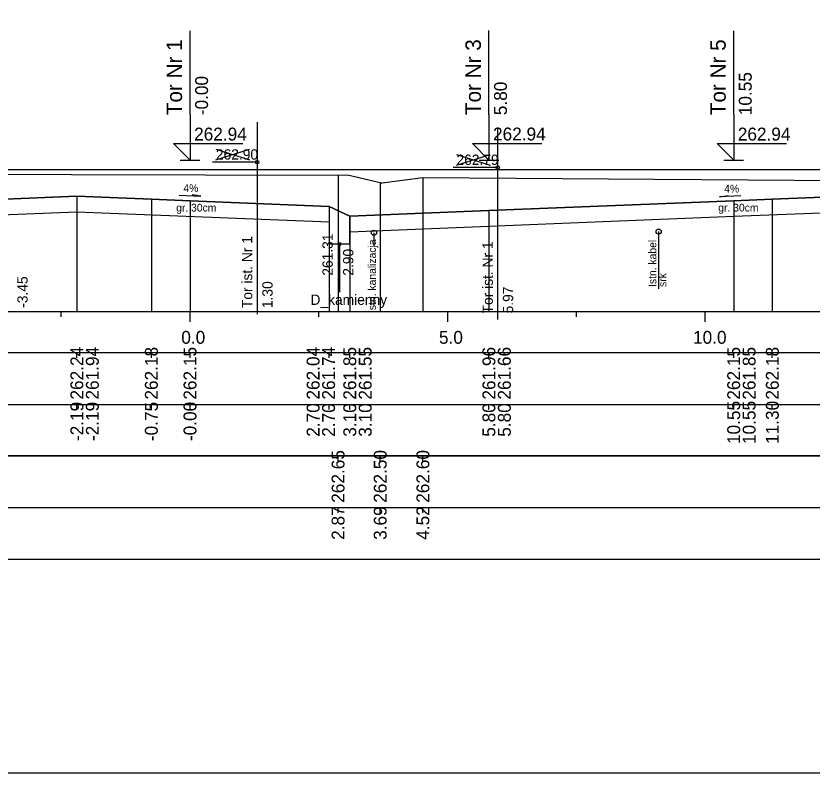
# Model space of a CAD drawing. Extents: x 6516023 to 6560129, y 5513077 to 5529206.
# Drawn here: x 6519234.33 to 6519249.78, y 5514484.66 to 5514499.34 of the extents above; entities that cross this region are included whole.
import ezdxf

# ---------------------------------------------------------------- set-up
doc = ezdxf.new("R2010")
doc.units = 0
for name, color, linetype in [('IR_default', 7, 'Continuous'), ('TOR_PRZEK_P-kable', 7, 'Continuous'), ('TOR_PRZEK_P-komponent', 7, 'Continuous'), ('TOR_PRZEK_P-odwodnienie', 7, 'Continuous'), ('TOR_PRZEK_P-opisy', 7, 'Continuous'), ('TOR_PRZEK_P-tabelka istniejace', 7, 'Continuous'), ('TOR_PRZEK_P-tabelka projektowane', 7, 'Continuous'), ('TOR_PRZEK_P-teren istniejacy', 7, 'Continuous'), ('TOR_PRZEK_P-tory istniejace', 7, 'Continuous'), ('TOR_PRZEK_P-tory projektowane', 7, 'Continuous'), ('TOR_PRZEK_P-uklad odniesienia', 7, 'Continuous'), ('TOR_PRZEK_P-warstwa ochronna I', 7, 'Continuous'), ('TOR_PRZEK_P-warstwa ochronna II', 7, 'Continuous'), ('TOR_RAMKI-ramka+tabelka 1', 7, 'Continuous')]:
    doc.layers.add(name, color=color, linetype=linetype)

msp = doc.modelspace()

# ---------------------------------------------------------------- linework, layer by layer
at = {"layer": 'IR_default'}
msp.add_lwpolyline([(6519224.703, 5514495.9), (6519224.954, 5514495.89), (6519224.959, 5514495.894), (6519225.663, 5514496.363), (6519228.631, 5514496.363), (6519231.463, 5514496.363), (6519231.996, 5514496.363), (6519234.963, 5514496.363), (6519235.811, 5514496.363), (6519235.963, 5514496.363), (6519238.931, 5514496.363), (6519239.463, 5514496.363), (6519241.413, 5514496.364), (6519241.763, 5514496.364), (6519244.731, 5514496.364), (6519245.263, 5514496.364), (6519246.323, 5514496.363), (6519246.513, 5514496.363), (6519247.046, 5514496.363), (6519250.013, 5514496.363)], dxfattribs=at)
at = {"layer": 'TOR_PRZEK_P-kable'}
for p, q in [((6519241.283, 5514495.135), (6519241.283, 5514494.865)), ((6519246.807, 5514495.157), (6519246.807, 5514494.047))]:
    msp.add_line(p, q, dxfattribs=at)
for centre in [(6519241.283, 5514495.135), (6519246.807, 5514495.157)]:
    msp.add_circle(centre, 0.05, dxfattribs=at)
at = {"layer": 'TOR_PRZEK_P-komponent'}
for points in [[(6519231.463, 5514496.363), (6519234.963, 5514496.363), (6519235.963, 5514496.363), (6519239.463, 5514496.363), (6519241.763, 5514496.364), (6519245.263, 5514496.364), (6519246.513, 5514496.363), (6519250.013, 5514496.363)], [(6519250.638, 5514495.848), (6519249.013, 5514495.783), (6519248.263, 5514495.753), (6519243.513, 5514495.563), (6519240.813, 5514495.455), (6519240.413, 5514495.646), (6519237.713, 5514495.754), (6519236.963, 5514495.784), (6519235.518, 5514495.842), (6519233.963, 5514495.78)]]:
    msp.add_lwpolyline(points, dxfattribs=at)
at = {"layer": 'TOR_PRZEK_P-odwodnienie'}
msp.add_line((6519240.613, 5514494.917), (6519240.613, 5514493.979), dxfattribs=at)
msp.add_lwpolyline([(6519240.413, 5514495.646), (6519240.413, 5514494.917), (6519240.813, 5514494.917), (6519240.813, 5514495.455)], dxfattribs=at)
msp.add_circle((6519240.613, 5514494.917), 0.03, dxfattribs=at)
at = {"layer": 'TOR_PRZEK_P-opisy'}
for points in [[(6519237.505, 5514495.861), (6519237.923, 5514495.841), (6519237.755, 5514495.87)], [(6519248.403, 5514495.849), (6519247.985, 5514495.83), (6519248.153, 5514495.858)]]:
    msp.add_lwpolyline(points, dxfattribs=at)
at = {"layer": 'TOR_PRZEK_P-tabelka istniejace'}
for p, q in [((6519240.586, 5514490.706), (6519240.586, 5514490.806)), ((6519241.404, 5514490.706), (6519241.404, 5514490.806)), ((6519242.232, 5514490.706), (6519242.232, 5514490.806)), ((6519186.663, 5514489.806), (6519280.463, 5514489.806)), ((6519240.586, 5514489.706), (6519240.586, 5514489.806)), ((6519241.404, 5514489.706), (6519241.404, 5514489.806)), ((6519242.232, 5514489.706), (6519242.232, 5514489.806))]:
    msp.add_line(p, q, dxfattribs=at)
for points in [[(6519240.586, 5514496.254), (6519240.586, 5514493.806), (6519240.586, 5514493.676), (6519240.586, 5514493.606)], [(6519242.232, 5514496.208), (6519242.232, 5514493.806), (6519242.232, 5514493.676), (6519242.232, 5514493.606)], [(6519241.404, 5514496.106), (6519241.404, 5514493.806), (6519241.404, 5514493.676), (6519241.404, 5514493.606)]]:
    msp.add_lwpolyline(points, dxfattribs=at)
msp.add_lwpolyline([(6519186.663, 5514490.806), (6519186.663, 5514488.806), (6519280.463, 5514488.806), (6519280.463, 5514490.806)], close=True, dxfattribs=at)
at = {"layer": 'TOR_PRZEK_P-tabelka projektowane'}
for p, q in [((6519235.518, 5514492.706), (6519235.518, 5514492.806)), ((6519235.518, 5514492.706), (6519235.518, 5514492.806)), ((6519236.963, 5514492.706), (6519236.963, 5514492.806)), ((6519237.713, 5514492.706), (6519237.713, 5514492.806)), ((6519240.413, 5514492.706), (6519240.413, 5514492.806)), ((6519240.413, 5514492.706), (6519240.413, 5514492.806)), ((6519240.813, 5514492.706), (6519240.813, 5514492.806)), ((6519240.813, 5514492.706), (6519240.813, 5514492.806)), ((6519243.513, 5514492.706), (6519243.513, 5514492.806)), ((6519243.513, 5514492.706), (6519243.513, 5514492.806)), ((6519248.263, 5514492.706), (6519248.263, 5514492.806)), ((6519248.263, 5514492.706), (6519248.263, 5514492.806)), ((6519249.013, 5514492.706), (6519249.013, 5514492.806)), ((6519186.663, 5514491.806), (6519280.463, 5514491.806)), ((6519235.518, 5514491.706), (6519235.518, 5514491.806)), ((6519235.518, 5514491.706), (6519235.518, 5514491.806)), ((6519236.963, 5514491.706), (6519236.963, 5514491.806)), ((6519237.713, 5514491.706), (6519237.713, 5514491.806)), ((6519240.413, 5514491.706), (6519240.413, 5514491.806)), ((6519240.413, 5514491.706), (6519240.413, 5514491.806)), ((6519240.813, 5514491.706), (6519240.813, 5514491.806)), ((6519240.813, 5514491.706), (6519240.813, 5514491.806)), ((6519243.513, 5514491.706), (6519243.513, 5514491.806)), ((6519243.513, 5514491.706), (6519243.513, 5514491.806)), ((6519248.263, 5514491.706), (6519248.263, 5514491.806)), ((6519248.263, 5514491.706), (6519248.263, 5514491.806)), ((6519249.013, 5514491.706), (6519249.013, 5514491.806))]:
    msp.add_line(p, q, dxfattribs=at)
for points in [[(6519235.518, 5514495.842), (6519235.518, 5514493.806), (6519235.518, 5514493.676), (6519235.518, 5514493.606)], [(6519236.963, 5514495.784), (6519236.963, 5514493.806), (6519236.963, 5514493.676), (6519236.963, 5514493.606)], [(6519237.713, 5514495.754), (6519237.713, 5514493.806), (6519237.713, 5514493.676), (6519237.713, 5514493.606)], [(6519248.263, 5514495.753), (6519248.263, 5514493.806), (6519248.263, 5514493.676), (6519248.263, 5514493.606)], [(6519249.013, 5514495.783), (6519249.013, 5514493.806), (6519249.013, 5514493.676), (6519249.013, 5514493.606)], [(6519235.518, 5514495.542), (6519235.518, 5514493.806), (6519235.518, 5514493.676), (6519235.518, 5514493.606)], [(6519240.413, 5514495.646), (6519240.413, 5514493.806), (6519240.413, 5514493.676), (6519240.413, 5514493.606)], [(6519243.513, 5514495.563), (6519243.513, 5514493.806), (6519243.513, 5514493.676), (6519243.513, 5514493.606)], [(6519240.813, 5514495.455), (6519240.813, 5514493.806), (6519240.813, 5514493.676), (6519240.813, 5514493.606)], [(6519248.263, 5514495.453), (6519248.263, 5514493.806), (6519248.263, 5514493.676), (6519248.263, 5514493.606)], [(6519240.413, 5514495.346), (6519240.413, 5514493.806), (6519240.413, 5514493.676), (6519240.413, 5514493.606)], [(6519243.513, 5514495.263), (6519243.513, 5514493.806), (6519243.513, 5514493.676), (6519243.513, 5514493.606)], [(6519240.813, 5514495.155), (6519240.813, 5514493.806), (6519240.813, 5514493.676), (6519240.813, 5514493.606)]]:
    msp.add_lwpolyline(points, dxfattribs=at)
msp.add_lwpolyline([(6519186.663, 5514492.806), (6519186.663, 5514490.806), (6519280.463, 5514490.806), (6519280.463, 5514492.806)], close=True, dxfattribs=at)
at = {"layer": 'TOR_PRZEK_P-teren istniejacy'}
msp.add_lwpolyline([(6519232.82, 5514496.273), (6519240.586, 5514496.254), (6519240.772, 5514496.255), (6519241.404, 5514496.106), (6519241.424, 5514496.099), (6519241.442, 5514496.102), (6519242.232, 5514496.208), (6519255.741, 5514496.107)], dxfattribs=at)
at = {"layer": 'TOR_PRZEK_P-tory istniejace'}
for p, q in [((6519239.016, 5514497.278), (6519239.016, 5514493.558)), ((6519243.683, 5514497.175), (6519243.683, 5514493.455)), ((6519238.216, 5514496.55), (6519238.868, 5514496.753)), ((6519238.216, 5514496.753), (6519238.868, 5514496.55)), ((6519242.884, 5514496.447), (6519243.536, 5514496.65)), ((6519242.884, 5514496.65), (6519243.536, 5514496.447)), ((6519239.016, 5514496.503), (6519238.151, 5514496.503)), ((6519243.684, 5514496.4), (6519242.818, 5514496.4))]:
    msp.add_line(p, q, dxfattribs=at)
for centre in [(6519239.016, 5514496.503), (6519243.684, 5514496.4)]:
    msp.add_circle(centre, 0.035, dxfattribs=at)
at = {"layer": 'TOR_PRZEK_P-tory projektowane'}
for p, q in [((6519237.713, 5514497.421), (6519237.713, 5514499.053)), ((6519243.513, 5514497.422), (6519243.513, 5514499.054)), ((6519248.263, 5514497.42), (6519248.263, 5514499.053)), ((6519237.713, 5514497.421), (6519237.713, 5514496.543)), ((6519243.513, 5514497.422), (6519243.513, 5514496.544)), ((6519248.263, 5514497.42), (6519248.263, 5514496.543)), ((6519237.713, 5514496.543), (6519237.394, 5514496.862)), ((6519237.394, 5514496.862), (6519238.738, 5514496.862)), ((6519243.513, 5514496.544), (6519243.194, 5514496.863)), ((6519243.194, 5514496.863), (6519244.538, 5514496.863)), ((6519248.263, 5514496.543), (6519247.944, 5514496.862)), ((6519247.944, 5514496.862), (6519249.288, 5514496.862)), ((6519237.521, 5514496.543), (6519237.905, 5514496.543)), ((6519243.321, 5514496.544), (6519243.705, 5514496.544)), ((6519248.071, 5514496.543), (6519248.455, 5514496.543))]:
    msp.add_line(p, q, dxfattribs=at)
at = {"layer": 'TOR_PRZEK_P-uklad odniesienia'}
for p, q in [((6519190.463, 5514493.606), (6519280.463, 5514493.606)), ((6519235.213, 5514493.506), (6519235.213, 5514493.606)), ((6519237.713, 5514493.406), (6519237.713, 5514493.606)), ((6519240.213, 5514493.506), (6519240.213, 5514493.606)), ((6519242.713, 5514493.406), (6519242.713, 5514493.606)), ((6519245.213, 5514493.506), (6519245.213, 5514493.606)), ((6519247.713, 5514493.406), (6519247.713, 5514493.606))]:
    msp.add_line(p, q, dxfattribs=at)
at = {"layer": 'TOR_PRZEK_P-warstwa ochronna I'}
for points in [[(6519230.715, 5514495.35), (6519233.213, 5514495.45), (6519235.518, 5514495.542), (6519240.413, 5514495.346)], [(6519240.813, 5514495.155), (6519243.513, 5514495.263), (6519248.263, 5514495.453), (6519250.638, 5514495.548), (6519250.638, 5514495.598), (6519260.147, 5514495.217)]]:
    msp.add_lwpolyline(points, dxfattribs=at)
at = {"layer": 'TOR_PRZEK_P-warstwa ochronna II'}
msp.add_lwpolyline([(6519224.703, 5514495.9), (6519227.633, 5514495.783), (6519228.383, 5514495.753), (6519229.293, 5514495.717), (6519230.315, 5514495.676), (6519230.715, 5514495.65), (6519233.213, 5514495.75), (6519233.963, 5514495.78), (6519235.518, 5514495.842), (6519236.963, 5514495.784), (6519237.713, 5514495.754), (6519240.413, 5514495.646), (6519240.813, 5514495.455), (6519243.513, 5514495.563), (6519248.263, 5514495.753), (6519249.013, 5514495.783), (6519250.638, 5514495.848)], dxfattribs=at)
at = {"layer": 'TOR_RAMKI-ramka+tabelka 1'}
msp.add_lwpolyline([(6519087.013, 5514513.156), (6519334.513, 5514513.156), (6519334.513, 5514484.656), (6519087.013, 5514484.656)], close=True, dxfattribs=at)

# ---------------------------------------------------------------- texts
at = {"layer": 'TOR_PRZEK_P-kable'}
for s, height, p in [('Istn. kanalizacja', 0.14999, (6519241.321, 5514493.578)), ('Istn. kabel', 0.14999, (6519246.762, 5514494.083)), ('srk', 0.15, (6519246.956, 5514494.083))]:
    msp.add_text(s, height=height, rotation=90.0511, dxfattribs=at).set_placement(p)
at = {"layer": 'TOR_PRZEK_P-odwodnienie'}
for s, rotation, p in [('261.31', 90, (6519240.483, 5514494.301)), ('2.90', 90, (6519240.883, 5514494.301)), ('D_kamienny', 360, (6519240.051, 5514493.736))]:
    msp.add_text(s, height=0.2, rotation=rotation, dxfattribs=at).set_placement(p)
at = {"layer": 'TOR_PRZEK_P-opisy'}
for rotation, p in [(359.8485, (6519237.584, 5514495.926)), (0.1515, (6519248.08, 5514495.914))]:
    msp.add_text('4%', height=0.15, rotation=rotation, dxfattribs=at).set_placement(p)
at = {"layer": 'TOR_PRZEK_P-tabelka istniejace'}
for s, p in [('262.65', (6519240.711, 5514489.897)), ('262.50', (6519241.529, 5514489.898)), ('262.60', (6519242.357, 5514489.898)), ('2.87', (6519240.711, 5514489.178)), ('3.69', (6519241.529, 5514489.178)), ('4.52', (6519242.357, 5514489.18))]:
    msp.add_text(s, height=0.25, rotation=90, dxfattribs=at).set_placement(p)
at = {"layer": 'TOR_PRZEK_P-tabelka projektowane'}
for s, p in [('262.24', (6519235.643, 5514491.899)), ('261.94', (6519235.943, 5514491.899)), ('262.18', (6519237.088, 5514491.898)), ('262.15', (6519237.838, 5514491.897)), ('262.04', (6519240.227, 5514491.899)), ('261.74', (6519240.527, 5514491.899)), ('261.85', (6519240.938, 5514491.897)), ('261.55', (6519241.238, 5514491.897)), ('261.96', (6519243.638, 5514491.898)), ('261.66', (6519243.938, 5514491.898)), ('262.15', (6519248.388, 5514491.897)), ('261.85', (6519248.688, 5514491.897)), ('262.18', (6519249.138, 5514491.898)), ('-2.19', (6519235.643, 5514491.094)), ('-2.19', (6519235.943, 5514491.094)), ('-0.75', (6519237.088, 5514491.093)), ('-0.00', (6519237.838, 5514491.094)), ('10.55', (6519248.388, 5514491.037)), ('10.55', (6519248.688, 5514491.037)), ('11.30', (6519249.138, 5514491.038)), ('2.70', (6519240.227, 5514491.178)), ('2.70', (6519240.527, 5514491.178)), ('3.10', (6519240.938, 5514491.178)), ('3.10', (6519241.238, 5514491.178)), ('5.80', (6519243.638, 5514491.178)), ('5.80', (6519243.938, 5514491.178))]:
    msp.add_text(s, height=0.25, rotation=90, dxfattribs=at).set_placement(p)
at = {"layer": 'TOR_PRZEK_P-tory istniejace'}
for s, p in [('262.90', (6519238.216, 5514496.553)), ('262.79', (6519242.884, 5514496.45))]:
    msp.add_text(s, height=0.2, dxfattribs=at).set_placement(p)
for s, rotation, p in [('Tor ist. Nr 1', 90.0511, (6519238.922, 5514493.673)), ('Tor ist. Nr 1', 90.0511, (6519243.59, 5514493.57)), ('-3.45', 90, (6519234.562, 5514493.679)), ('1.30', 90, (6519239.316, 5514493.673)), ('5.97', 90, (6519243.984, 5514493.57))]:
    msp.add_text(s, height=0.2, rotation=rotation, dxfattribs=at).set_placement(p)
at = {"layer": 'TOR_PRZEK_P-tory projektowane'}
for s, height, p in [('Tor Nr 1', 0.3, (6519237.558, 5514497.414)), ('Tor Nr 3', 0.3, (6519243.358, 5514497.416)), ('Tor Nr 5', 0.3, (6519248.108, 5514497.414)), ('-0.00', 0.25, (6519238.063, 5514497.413)), ('10.55', 0.25, (6519248.613, 5514497.413)), ('5.80', 0.25, (6519243.863, 5514497.414))]:
    msp.add_text(s, height=height, rotation=90, dxfattribs=at).set_placement(p)
for p in [(6519237.793, 5514496.923), (6519243.593, 5514496.924), (6519248.343, 5514496.923)]:
    msp.add_text('262.94', height=0.25, dxfattribs=at).set_placement(p)
at = {"layer": 'TOR_PRZEK_P-uklad odniesienia'}
for s, p in [('0.0', (6519237.544, 5514492.981)), ('5.0', (6519242.544, 5514492.981)), ('10.0', (6519247.474, 5514492.981))]:
    msp.add_text(s, height=0.25, dxfattribs=at).set_placement(p)
at = {"layer": 'TOR_PRZEK_P-warstwa ochronna I'}
for p in [(6519237.444, 5514495.546), (6519247.964, 5514495.546)]:
    msp.add_text('gr. 30cm', height=0.15, dxfattribs=at).set_placement(p)

doc.saveas('drawing.dxf')
